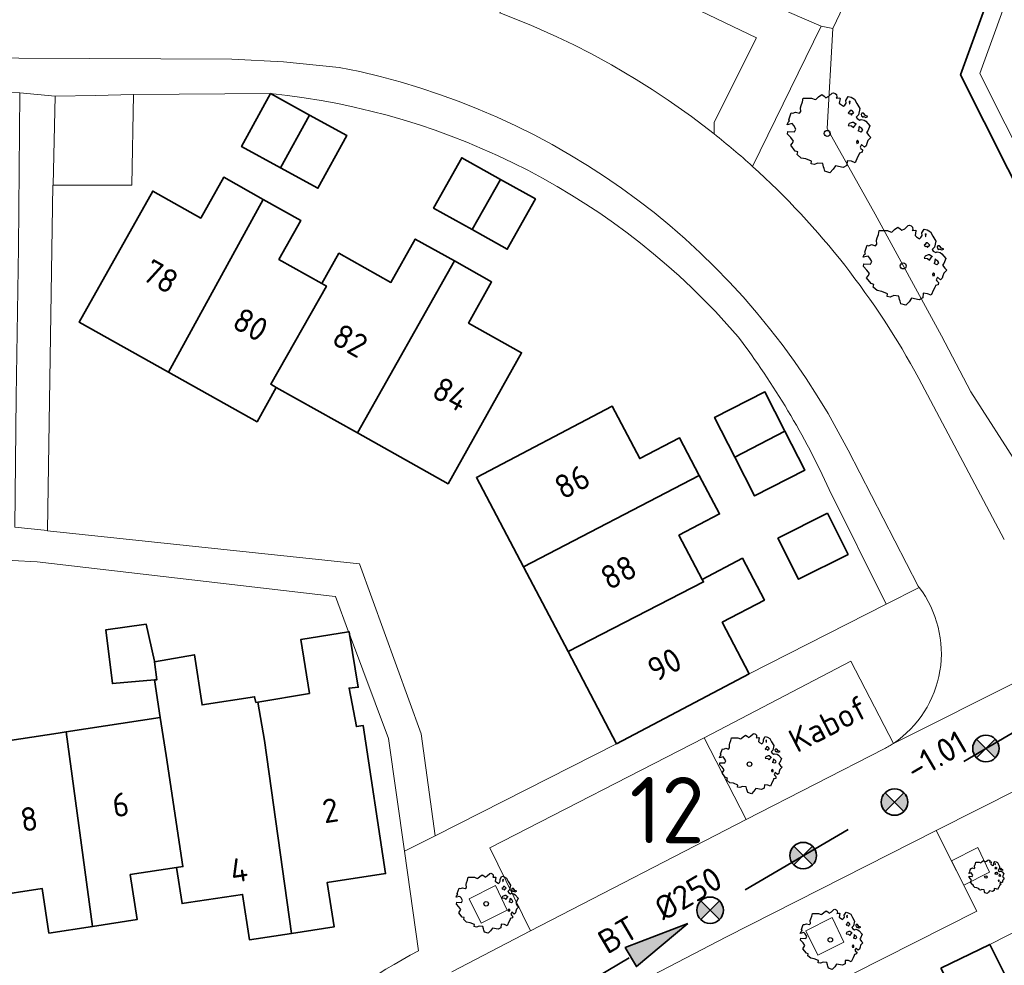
# Model space of a CAD drawing. Header units: metres. Extents: x 152391 to 157968, y 462336 to 467280.
# Tile 447 of 656: x 153875 to 153931, y 466550 to 466604. Entities that reach past the tile are written whole.
import ezdxf
from ezdxf.enums import TextEntityAlignment as Align

# ---------------------------------------------------------------- set-up
doc = ezdxf.new("R2010")
doc.units = ezdxf.units.M
doc.header["$LTSCALE"] = 0.75
doc.linetypes.add('RI-VWA_BETON', pattern=[19, 9, -5, 0, -5])
doc.layers.get('0').update_dxf_attribs({"lineweight": 25})
doc.layers.get('defpoints').update_dxf_attribs({"lineweight": 25})
for name, color, linetype, lineweight in [('B-GV-GR-BOOM-S', 252, 'Continuous', 25), ('B-WE-GK-BESCHOEIING-G', 251, 'GK-BESCHOEIING', 35), ('B-WE-GR-BEPLANTING_CULTUUR_BODEMBEDEKKER-GV', 251, 'Continuous', 18), ('B-WE-GR-GROENVOORZIENING-GV', 251, 'Continuous', 18), ('B-WE-OG-BEBOUWING-GV', 6, 'Continuous', 35), ('B-WE-OG-BEBOUWING-T18', 1, 'Continuous', 18), ('B-WE-OG-TERREIN_CULTUURSCHEIDING-GV', 251, 'Continuous', 18), ('B-WE-OG-TOPOGRAFIE-T18', 1, 'Continuous', 18), ('B-WE-OG-WATER-GV', 251, 'Continuous', 18), ('B-WE-OG-WATER_SLOOT-GV', 251, 'Continuous', 18), ('B-WE-VH-VERHARDING_ASFALT-GV', 251, 'Continuous', 18), ('B-WE-VH-VERHARDING_BETONSTRAATSTEEN-GV', 251, 'Continuous', 18), ('B-WE-VH-VERHARDING_TEGEL-GV', 251, 'Continuous', 18), ('N-OI-RI-T50', 130, 'Continuous', 50), ('N-OI-RI-VWA_STROOMRICHTING-S @ 0.75', 36, 'Continuous', 35), ('N-OI-RI-VWA_TRANSPORTLEIDING_BETON_250-G', 36, 'RI-VWA_BETON', 35)]:
    doc.layers.add(name, color=color, linetype=linetype, lineweight=lineweight)
doc.layers.add('N-OI-RI-VRIJVERVAL_HULPSTUK-S', color=210, linetype='Continuous', lineweight=35, plot=False)
doc.styles.add('NLCS-ISO', font='isocpeur.ttf')
doc.styles.add('NLCS-ISO-M750-T18', font='NLCS-ISO.ttf', dxfattribs={"height": 1.35})
doc.styles.add('NLCS-ISO-M750-T50', font='NLCS-ISO.ttf', dxfattribs={"height": 3.75})
doc.linetypes.add('GK-BESCHOEIING', pattern='A,30,-5,[1,NLCS.SHX,S=1,R=0,X=0,Y=0],-5', length=40)

# ---------------------------------------------------------------- blocks, each defined once
blk = doc.blocks.new('*U104')
at = {"ltscale": 0.1}
blk.add_hatch(color=256, dxfattribs=at).paths.add_polyline_path([(2.5, 0), (-2.5, -0.833), (-2.5, 0.833)])
at = {"ltscale": 0.1, "flags": 128}
blk.add_lwpolyline([(2.5, 0), (-2.5, -0.833), (-2.5, 0.833)], close=True, dxfattribs=at)
at = {"ltscale": 0.1, "style": 'NLCS-ISO'}
for tag, p in [('BOBL', (-20.444, 0)), ('MAT', (-1, 0.5))]:
    blk.add_attdef(tag, text='', height=1.8, dxfattribs=at).set_placement(p, align=Align.BOTTOM_RIGHT)
for tag, p in [('DIA', (1, 0.5)), ('BOBR', (22.673, -0.008))]:
    blk.add_attdef(tag, text='', height=1.8, dxfattribs=at).set_placement(p, align=Align.BOTTOM_LEFT)
at = {"layer": 'defpoints', "ltscale": 0.1, "style": 'NLCS-ISO', "flags": 1}
blk.add_attdef('JVA', text='', height=1.8, dxfattribs=at).set_placement((0, -1), align=Align.TOP_CENTER)
blk = doc.blocks.new('SRI-HULP')
h = blk.add_hatch(color=256)
h.dxf.hatch_style = 1
h.paths.add_polyline_path([(-0.707, 0.707, 0.198912), (-1, 0, 0.198912), (-0.707, -0.707), (0, 0)])
h = blk.add_hatch(color=256)
h.dxf.hatch_style = 1
h.paths.add_polyline_path([(1, 0, 0.198912), (0.707, 0.707), (0, 0), (0.707, -0.707, 0.198912)])
for p, q in [((-0.707, 0.707), (0.707, -0.707)), ((-0.707, -0.707), (0.707, 0.707))]:
    blk.add_line(p, q)
blk.add_circle((0, 0), 1)
blk = doc.blocks.new('SGR-BOOM_0_10')
at = {"linetype": 'Continuous'}
for p, q in [((-0.637, 0.612), (-0.624, 0.668)), ((-0.631, 0.52), (-0.637, 0.612)), ((-0.624, 0.668), (-0.591, 0.751)), ((-0.591, 0.751), (-0.572, 0.843)), ((-0.572, 0.843), (-0.375, 0.843)), ((-0.375, 0.843), (-0.29, 0.806)), ((-0.29, 0.806), (-0.264, 0.815)), ((-0.264, 0.815), (-0.205, 0.871)), ((-0.205, 0.871), (-0.127, 0.926)), ((-0.127, 0.926), (-0.075, 0.889)), ((-0.075, 0.889), (-0.035, 0.852)), ((-0.035, 0.852), (0.037, 0.889)), ((0.037, 0.889), (0.115, 0.963)), ((0.115, 0.963), (0.148, 0.973)), ((0.148, 0.973), (0.187, 0.954)), ((0.187, 0.954), (0.22, 0.926)), ((0.226, 0.862), (0.213, 0.843)), ((0.213, 0.843), (0.298, 0.852)), ((0.22, 0.926), (0.226, 0.862)), ((0.305, 0.834), (0.285, 0.723)), ((0.285, 0.723), (0.318, 0.695)), ((0.298, 0.852), (0.305, 0.834)), ((0.318, 0.695), (0.39, 0.649)), ((0.39, 0.649), (0.423, 0.677)), ((0.423, 0.677), (0.449, 0.723)), ((0.442, 0.788), (0.501, 0.88)), ((0.449, 0.723), (0.442, 0.788)), ((0.501, 0.88), (0.573, 0.862)), ((0.547, 0.769), (0.521, 0.751)), ((0.521, 0.751), (0.534, 0.705)), ((0.534, 0.705), (0.54, 0.695)), ((0.54, 0.714), (0.547, 0.769)), ((0.573, 0.862), (0.652, 0.815)), ((0.652, 0.815), (0.704, 0.714)), ((0.704, 0.714), (0.776, 0.594)), ((0.776, 0.594), (0.743, 0.446)), ((-0.958, 0.206), (-0.932, 0.27)), ((-0.84, 0.233), (-0.958, 0.206)), ((-0.945, -0.016), (-0.938, 0.049)), ((-0.938, 0.049), (-0.781, 0.039)), ((-0.932, 0.27), (-0.899, 0.298)), ((-0.918, 0.326), (-0.86, 0.492)), ((-0.899, 0.298), (-0.918, 0.326)), ((-0.86, 0.492), (-0.82, 0.483)), ((-0.801, 0.187), (-0.84, 0.233)), ((-0.82, 0.483), (-0.755, 0.511)), ((-0.748, 0.104), (-0.801, 0.187)), ((-0.781, 0.039), (-0.748, 0.104)), ((-0.755, 0.511), (-0.663, 0.483)), ((-0.663, 0.483), (-0.631, 0.52)), ((0.527, 0.511), (0.501, 0.492)), ((0.501, 0.492), (0.521, 0.464)), ((0.521, 0.233), (0.501, 0.187)), ((0.501, 0.187), (0.58, 0.178)), ((0.521, 0.464), (0.553, 0.474)), ((0.593, 0.261), (0.521, 0.233)), ((0.547, 0.547), (0.527, 0.511)), ((0.58, 0.547), (0.547, 0.547)), ((0.553, 0.474), (0.58, 0.437)), ((0.606, 0.529), (0.58, 0.547)), ((0.58, 0.437), (0.606, 0.474)), ((0.58, 0.178), (0.625, 0.141)), ((0.625, 0.261), (0.593, 0.261)), ((0.632, 0.492), (0.606, 0.529)), ((0.606, 0.474), (0.632, 0.492)), ((0.684, 0.224), (0.625, 0.261)), ((0.625, 0.141), (0.678, 0.206)), ((0.678, 0.206), (0.697, 0.233)), ((0.743, 0.446), (0.691, 0.39)), ((0.691, 0.39), (0.717, 0.353)), ((0.717, 0.353), (0.776, 0.316)), ((0.756, 0.104), (0.737, 0.058)), ((0.806, 0.027), (0.737, 0.058)), ((0.763, 0.169), (0.756, 0.132)), ((0.756, 0.132), (0.756, 0.104)), ((0.802, 0.132), (0.763, 0.169)), ((0.776, 0.316), (0.809, 0.335)), ((0.828, 0.113), (0.802, 0.132)), ((0.806, 0.027), (0.848, 0.076)), ((0.828, 0.483), (0.809, 0.455)), ((0.809, 0.455), (0.822, 0.418)), ((0.809, 0.335), (0.881, 0.316)), ((0.822, 0.418), (0.861, 0.39)), ((0.867, 0.483), (0.828, 0.483)), ((0.848, 0.076), (0.828, 0.113)), ((0.861, 0.409), (0.92, 0.381)), ((0.861, 0.39), (0.867, 0.409)), ((0.913, 0.427), (0.867, 0.483)), ((0.881, 0.316), (0.92, 0.289)), ((0.972, 0.4), (0.913, 0.427)), ((0.92, 0.381), (0.972, 0.4)), ((0.92, 0.289), (1.018, 0.178)), ((0.966, 0.058), (0.939, 0.021)), ((0.939, 0.021), (0.992, -0.053)), ((1.018, 0.178), (0.966, 0.058)), ((-0.866, -0.099), (-0.945, -0.016)), ((-0.873, -0.284), (-0.84, -0.238)), ((-0.761, -0.423), (-0.873, -0.284)), ((-0.807, -0.182), (-0.866, -0.099)), ((-0.84, -0.238), (-0.807, -0.182)), ((-0.703, -0.441), (-0.761, -0.423)), ((-0.716, -0.506), (-0.703, -0.441)), ((-0.624, -0.589), (-0.716, -0.506)), ((0.724, -0.164), (0.697, -0.201)), ((0.697, -0.201), (0.704, -0.238)), ((0.71, -0.238), (0.75, -0.229)), ((0.75, -0.192), (0.724, -0.164)), ((0.763, -0.497), (0.724, -0.571)), ((0.75, -0.229), (0.75, -0.192)), ((0.769, -0.469), (0.763, -0.497)), ((0.835, -0.45), (0.769, -0.469)), ((0.822, -0.266), (0.782, -0.33)), ((0.782, -0.33), (0.802, -0.358)), ((0.802, -0.358), (0.841, -0.395)), ((0.887, -0.33), (0.822, -0.266)), ((0.841, -0.395), (0.835, -0.45)), ((0.933, -0.293), (0.887, -0.33)), ((0.946, -0.238), (0.933, -0.293)), ((0.966, -0.173), (0.946, -0.238)), ((1.038, -0.099), (0.966, -0.173)), ((0.992, -0.053), (1.038, -0.099)), ((-0.513, -0.608), (-0.624, -0.589)), ((-0.375, -0.663), (-0.513, -0.608)), ((-0.382, -0.728), (-0.375, -0.663)), ((-0.31, -0.746), (-0.382, -0.728)), ((-0.225, -0.709), (-0.31, -0.746)), ((-0.107, -0.718), (-0.225, -0.709)), ((-0.088, -0.802), (-0.107, -0.718)), ((-0.075, -0.839), (-0.088, -0.802)), ((-0.055, -0.903), (-0.075, -0.839)), ((0.063, -0.94), (-0.055, -0.903)), ((0.141, -0.857), (0.063, -0.94)), ((0.2, -0.774), (0.141, -0.857)), ((0.383, -0.811), (0.2, -0.774)), ((0.468, -0.765), (0.383, -0.811)), ((0.475, -0.654), (0.468, -0.765)), ((0.58, -0.663), (0.475, -0.654)), ((0.665, -0.7), (0.58, -0.663)), ((0.724, -0.571), (0.665, -0.7))]:
    blk.add_line(p, q, dxfattribs=at)
blk.add_circle((0, 0), 0.0711, dxfattribs=at)
blk = doc.blocks.new('SGR-BOOM_21_30')
at = {"linetype": 'Continuous'}
for p, q in [((0.065, 1.581), (0.205, 1.712)), ((0.205, 1.712), (0.263, 1.729)), ((0.263, 1.729), (0.333, 1.696)), ((0.333, 1.696), (0.391, 1.647)), ((-1.133, 1.088), (-1.109, 1.187)), ((-1.109, 1.187), (-1.051, 1.335)), ((-1.051, 1.335), (-1.016, 1.499)), ((-1.016, 1.499), (-0.668, 1.499)), ((-0.668, 1.499), (-0.516, 1.433)), ((-0.516, 1.433), (-0.47, 1.45)), ((-0.47, 1.45), (-0.365, 1.548)), ((-0.365, 1.548), (-0.226, 1.647)), ((-0.226, 1.647), (-0.133, 1.581)), ((-0.133, 1.581), (-0.063, 1.515)), ((-0.063, 1.515), (0.065, 1.581)), ((0.402, 1.532), (0.379, 1.499)), ((0.379, 1.499), (0.53, 1.515)), ((0.391, 1.647), (0.402, 1.532)), ((0.542, 1.483), (0.507, 1.285)), ((0.507, 1.285), (0.565, 1.236)), ((0.53, 1.515), (0.542, 1.483)), ((0.565, 1.236), (0.693, 1.154)), ((0.693, 1.154), (0.751, 1.203)), ((0.751, 1.203), (0.798, 1.285)), ((0.786, 1.4), (0.891, 1.565)), ((0.798, 1.285), (0.786, 1.4)), ((0.891, 1.565), (1.019, 1.532)), ((0.972, 1.368), (0.926, 1.335)), ((0.926, 1.335), (0.949, 1.253)), ((0.949, 1.253), (0.961, 1.236)), ((0.961, 1.269), (0.972, 1.368)), ((1.019, 1.532), (1.158, 1.45)), ((1.158, 1.45), (1.251, 1.269)), ((1.251, 1.269), (1.379, 1.055)), ((-1.633, 0.579), (-1.528, 0.875)), ((-1.598, 0.53), (-1.633, 0.579)), ((-1.528, 0.875), (-1.458, 0.858)), ((-1.458, 0.858), (-1.342, 0.908)), ((-1.342, 0.908), (-1.179, 0.858)), ((-1.179, 0.858), (-1.121, 0.924)), ((-1.121, 0.924), (-1.133, 1.088)), ((0.937, 0.908), (0.891, 0.875)), ((0.891, 0.875), (0.926, 0.825)), ((0.926, 0.825), (0.984, 0.842)), ((0.972, 0.973), (0.937, 0.908)), ((1.03, 0.973), (0.972, 0.973)), ((0.984, 0.842), (1.03, 0.776)), ((1.077, 0.94), (1.03, 0.973)), ((1.03, 0.776), (1.077, 0.842)), ((1.124, 0.875), (1.077, 0.94)), ((1.077, 0.842), (1.124, 0.875)), ((1.321, 0.793), (1.228, 0.694)), ((1.228, 0.694), (1.275, 0.628)), ((1.275, 0.628), (1.379, 0.563)), ((1.379, 1.055), (1.321, 0.793)), ((1.379, 0.563), (1.438, 0.595)), ((1.472, 0.858), (1.438, 0.809)), ((1.438, 0.809), (1.461, 0.743)), ((1.438, 0.595), (1.565, 0.563)), ((1.461, 0.743), (1.531, 0.694)), ((1.542, 0.858), (1.472, 0.858)), ((1.531, 0.727), (1.635, 0.678)), ((1.531, 0.694), (1.542, 0.727)), ((1.624, 0.76), (1.542, 0.858)), ((1.565, 0.563), (1.635, 0.513)), ((1.728, 0.71), (1.624, 0.76)), ((1.635, 0.678), (1.728, 0.71)), ((-1.703, 0.365), (-1.656, 0.48)), ((-1.493, 0.415), (-1.703, 0.365)), ((-1.679, -0.029), (-1.668, 0.086)), ((-1.668, 0.086), (-1.389, 0.07)), ((-1.656, 0.48), (-1.598, 0.53)), ((-1.423, 0.333), (-1.493, 0.415)), ((-1.33, 0.185), (-1.423, 0.333)), ((-1.389, 0.07), (-1.33, 0.185)), ((0.926, 0.415), (0.891, 0.333)), ((0.891, 0.333), (1.03, 0.316)), ((1.054, 0.464), (0.926, 0.415)), ((1.03, 0.316), (1.112, 0.251)), ((1.112, 0.464), (1.054, 0.464)), ((1.217, 0.398), (1.112, 0.464)), ((1.112, 0.251), (1.205, 0.365)), ((1.205, 0.365), (1.24, 0.415)), ((1.344, 0.185), (1.31, 0.103)), ((1.434, 0.049), (1.31, 0.103)), ((1.356, 0.3), (1.344, 0.234)), ((1.344, 0.234), (1.344, 0.185)), ((1.426, 0.234), (1.356, 0.3)), ((1.472, 0.201), (1.426, 0.234)), ((1.434, 0.049), (1.507, 0.136)), ((1.507, 0.136), (1.472, 0.201)), ((1.635, 0.513), (1.81, 0.316)), ((1.717, 0.103), (1.67, 0.037)), ((1.67, 0.037), (1.763, -0.094)), ((1.81, 0.316), (1.717, 0.103)), ((-1.54, -0.177), (-1.679, -0.029)), ((-1.551, -0.505), (-1.493, -0.423)), ((-1.354, -0.752), (-1.551, -0.505)), ((-1.435, -0.324), (-1.54, -0.177)), ((-1.493, -0.423), (-1.435, -0.324)), ((1.286, -0.292), (1.24, -0.357)), ((1.24, -0.357), (1.251, -0.423)), ((1.263, -0.423), (1.333, -0.407)), ((1.333, -0.341), (1.286, -0.292)), ((1.333, -0.407), (1.333, -0.341)), ((1.461, -0.472), (1.391, -0.587)), ((1.577, -0.587), (1.461, -0.472)), ((1.658, -0.522), (1.577, -0.587)), ((1.682, -0.423), (1.658, -0.522)), ((1.717, -0.308), (1.682, -0.423)), ((1.845, -0.177), (1.717, -0.308)), ((1.763, -0.094), (1.845, -0.177)), ((-1.249, -0.784), (-1.354, -0.752)), ((-1.272, -0.899), (-1.249, -0.784)), ((-1.109, -1.047), (-1.272, -0.899)), ((-0.912, -1.08), (-1.109, -1.047)), ((-0.668, -1.179), (-0.912, -1.08)), ((1.286, -1.014), (1.182, -1.244)), ((1.356, -0.883), (1.286, -1.014)), ((1.368, -0.834), (1.356, -0.883)), ((1.484, -0.801), (1.368, -0.834)), ((1.391, -0.587), (1.426, -0.637)), ((1.426, -0.637), (1.496, -0.702)), ((1.496, -0.702), (1.484, -0.801)), ((-0.679, -1.294), (-0.668, -1.179)), ((-0.551, -1.326), (-0.679, -1.294)), ((-0.4, -1.261), (-0.551, -1.326)), ((-0.191, -1.277), (-0.4, -1.261)), ((-0.156, -1.425), (-0.191, -1.277)), ((-0.133, -1.491), (-0.156, -1.425)), ((-0.098, -1.606), (-0.133, -1.491)), ((0.112, -1.671), (-0.098, -1.606)), ((0.251, -1.524), (0.112, -1.671)), ((0.356, -1.376), (0.251, -1.524)), ((0.682, -1.441), (0.356, -1.376)), ((0.833, -1.359), (0.682, -1.441)), ((0.844, -1.162), (0.833, -1.359)), ((1.03, -1.179), (0.844, -1.162)), ((1.182, -1.244), (1.03, -1.179))]:
    blk.add_line(p, q, dxfattribs=at)
blk.add_circle((0, 0), 0.126, dxfattribs=at)
blk = doc.blocks.new('SGR-BOOM_31_50')
at = {"linetype": 'Continuous'}
for p, q in [((0.087, 2.108), (0.273, 2.283)), ((0.273, 2.283), (0.351, 2.305)), ((0.351, 2.305), (0.444, 2.261)), ((0.444, 2.261), (0.521, 2.196)), ((-1.479, 1.582), (-1.402, 1.78)), ((-1.402, 1.78), (-1.355, 1.999)), ((-1.355, 1.999), (-0.89, 1.999)), ((-0.89, 1.999), (-0.688, 1.911)), ((-0.688, 1.911), (-0.626, 1.933)), ((-0.626, 1.933), (-0.487, 2.064)), ((-0.487, 2.064), (-0.301, 2.196)), ((-0.301, 2.196), (-0.177, 2.108)), ((-0.177, 2.108), (-0.084, 2.02)), ((-0.084, 2.02), (0.087, 2.108)), ((0.537, 2.042), (0.506, 1.999)), ((0.506, 1.999), (0.707, 2.02)), ((0.521, 2.196), (0.537, 2.042)), ((0.723, 1.977), (0.676, 1.714)), ((0.676, 1.714), (0.754, 1.648)), ((0.707, 2.02), (0.723, 1.977)), ((1.002, 1.604), (1.064, 1.714)), ((1.048, 1.867), (1.188, 2.086)), ((1.064, 1.714), (1.048, 1.867)), ((1.188, 2.086), (1.358, 2.042)), ((1.296, 1.823), (1.234, 1.78)), ((1.234, 1.78), (1.265, 1.67)), ((1.281, 1.692), (1.296, 1.823)), ((1.358, 2.042), (1.545, 1.933)), ((1.545, 1.933), (1.669, 1.692)), ((1.669, 1.692), (1.839, 1.407)), ((-2.177, 0.772), (-2.038, 1.166)), ((-2.038, 1.166), (-1.944, 1.144)), ((-1.944, 1.144), (-1.789, 1.21)), ((-1.789, 1.21), (-1.572, 1.144)), ((-1.572, 1.144), (-1.495, 1.232)), ((-1.51, 1.451), (-1.479, 1.582)), ((-1.495, 1.232), (-1.51, 1.451)), ((0.754, 1.648), (0.924, 1.539)), ((0.924, 1.539), (1.002, 1.604)), ((1.25, 1.21), (1.188, 1.166)), ((1.188, 1.166), (1.234, 1.101)), ((1.234, 1.101), (1.312, 1.122)), ((1.296, 1.298), (1.25, 1.21)), ((1.265, 1.67), (1.281, 1.648)), ((1.374, 1.298), (1.296, 1.298)), ((1.312, 1.122), (1.374, 1.035)), ((1.436, 1.254), (1.374, 1.298)), ((1.374, 1.035), (1.436, 1.122)), ((1.498, 1.166), (1.436, 1.254)), ((1.436, 1.122), (1.498, 1.166)), ((1.839, 1.407), (1.762, 1.057)), ((1.963, 1.144), (1.917, 1.079)), ((2.056, 1.144), (1.963, 1.144)), ((2.165, 1.013), (2.056, 1.144)), ((-2.27, 0.487), (-2.208, 0.641)), ((-2.208, 0.641), (-2.131, 0.706)), ((-2.131, 0.706), (-2.177, 0.772)), ((1.405, 0.619), (1.234, 0.553)), ((1.483, 0.619), (1.405, 0.619)), ((1.622, 0.531), (1.483, 0.619)), ((1.762, 1.057), (1.638, 0.925)), ((1.638, 0.925), (1.7, 0.838)), ((1.7, 0.838), (1.839, 0.75)), ((1.839, 0.75), (1.917, 0.794)), ((1.917, 1.079), (1.948, 0.991)), ((1.917, 0.794), (2.087, 0.75)), ((1.948, 0.991), (2.041, 0.925)), ((2.041, 0.969), (2.18, 0.903)), ((2.041, 0.925), (2.056, 0.969)), ((2.087, 0.75), (2.18, 0.684)), ((2.304, 0.947), (2.165, 1.013)), ((2.18, 0.903), (2.304, 0.947)), ((2.18, 0.684), (2.413, 0.422)), ((-1.991, 0.553), (-2.27, 0.487)), ((-2.239, -0.038), (-2.224, 0.115)), ((-2.224, 0.115), (-1.851, 0.093)), ((-1.898, 0.444), (-1.991, 0.553)), ((-1.774, 0.246), (-1.898, 0.444)), ((-1.851, 0.093), (-1.774, 0.246)), ((1.234, 0.553), (1.188, 0.444)), ((1.188, 0.444), (1.374, 0.422)), ((1.374, 0.422), (1.483, 0.334)), ((1.483, 0.334), (1.607, 0.487)), ((1.607, 0.487), (1.653, 0.553)), ((1.793, 0.246), (1.746, 0.137)), ((1.911, 0.065), (1.746, 0.137)), ((1.808, 0.4), (1.793, 0.312)), ((1.793, 0.312), (1.793, 0.246)), ((1.901, 0.312), (1.808, 0.4)), ((1.963, 0.268), (1.901, 0.312)), ((1.911, 0.065), (2.01, 0.181)), ((2.01, 0.181), (1.963, 0.268)), ((2.289, 0.137), (2.227, 0.049)), ((2.227, 0.049), (2.351, -0.126)), ((2.413, 0.422), (2.289, 0.137)), ((-2.053, -0.235), (-2.239, -0.038)), ((-1.913, -0.433), (-2.053, -0.235)), ((-1.991, -0.564), (-1.913, -0.433)), ((1.715, -0.389), (1.653, -0.476)), ((1.653, -0.476), (1.669, -0.564)), ((1.684, -0.564), (1.777, -0.542)), ((1.777, -0.454), (1.715, -0.389)), ((1.777, -0.542), (1.777, -0.454)), ((2.289, -0.411), (2.242, -0.564)), ((2.459, -0.235), (2.289, -0.411)), ((2.351, -0.126), (2.459, -0.235)), ((-2.069, -0.673), (-1.991, -0.564)), ((-1.805, -1.002), (-2.069, -0.673)), ((-1.665, -1.046), (-1.805, -1.002)), ((-1.696, -1.199), (-1.665, -1.046)), ((1.824, -1.112), (1.808, -1.177)), ((1.979, -1.068), (1.824, -1.112)), ((1.948, -0.63), (1.855, -0.783)), ((1.855, -0.783), (1.901, -0.849)), ((1.901, -0.849), (1.994, -0.936)), ((2.103, -0.783), (1.948, -0.63)), ((1.994, -0.936), (1.979, -1.068)), ((2.211, -0.695), (2.103, -0.783)), ((2.242, -0.564), (2.211, -0.695)), ((-1.479, -1.396), (-1.696, -1.199)), ((-1.216, -1.44), (-1.479, -1.396)), ((-0.89, -1.571), (-1.216, -1.44)), ((-0.906, -1.725), (-0.89, -1.571)), ((1.126, -1.55), (1.11, -1.812)), ((1.374, -1.571), (1.126, -1.55)), ((1.576, -1.659), (1.374, -1.571)), ((1.715, -1.352), (1.576, -1.659)), ((1.808, -1.177), (1.715, -1.352)), ((-0.735, -1.769), (-0.906, -1.725)), ((-0.533, -1.681), (-0.735, -1.769)), ((-0.254, -1.703), (-0.533, -1.681)), ((-0.208, -1.9), (-0.254, -1.703)), ((-0.177, -1.988), (-0.208, -1.9)), ((-0.13, -2.141), (-0.177, -1.988)), ((0.149, -2.229), (-0.13, -2.141)), ((0.335, -2.031), (0.149, -2.229)), ((0.475, -1.834), (0.335, -2.031)), ((0.909, -1.922), (0.475, -1.834)), ((1.11, -1.812), (0.909, -1.922))]:
    blk.add_line(p, q, dxfattribs=at)
blk.add_circle((0, 0), 0.169, dxfattribs=at)

msp = doc.modelspace()

# ---------------------------------------------------------------- linework, layer by layer
at = {"layer": 'B-WE-GK-BESCHOEIING-G'}
msp.add_lwpolyline([(153926.546, 466647.797), (153936.621, 466615.754), (153947.41, 466583.711), (153939.053, 466579.534), (153928.347, 466600.82), (153932.27, 466611.631), (153927.723, 466625.538)], dxfattribs=at)
at = {"layer": 'B-WE-GR-BEPLANTING_CULTUUR_BODEMBEDEKKER-GV'}
for points in [[(153924.547, 466562.98), (153922.136, 466567.631), (153913.829, 466563.291), (153916.207, 466558.661)], [(153916.207, 466558.661), (153924.022, 466562.663)]]:
    msp.add_lwpolyline(points, dxfattribs=at)
msp.add_lwpolyline([(153924.022, 466562.663, 0.021254), (153924.547, 466562.98)], format="xyb", dxfattribs=at)
at = {"layer": 'B-WE-GR-GROENVOORZIENING-GV'}
for points in [[(153929.331, 466557.079), (153927.837, 466556.323), (153928.528, 466554.957), (153929.989, 466555.696)], [(153901.226, 466552.807), (153902.687, 466553.546), (153902.029, 466554.929), (153900.535, 466554.173)], [(153919.582, 466552.362), (153920.273, 466550.996), (153921.734, 466551.735), (153921.077, 466553.118)]]:
    msp.add_lwpolyline(points, close=True, dxfattribs=at)
at = {"layer": 'B-WE-OG-BEBOUWING-GV'}
for points in [[(153889.293, 466599.749), (153887.659, 466596.756), (153889.865, 466595.551), (153891.504, 466598.541)], [(153889.865, 466595.551), (153891.978, 466594.397), (153893.612, 466597.39), (153891.504, 466598.541)], [(153902.309, 466594.899), (153900.12, 466596.125), (153898.525, 466593.277), (153900.705, 466592.056)], [(153883.523, 466583.986), (153888.886, 466593.766), (153886.648, 466595.021), (153885.352, 466592.71), (153882.634, 466594.233), (153878.474, 466586.815)], [(153900.705, 466592.056), (153902.694, 466590.941), (153904.289, 466593.789), (153902.309, 466594.899)], [(153888.886, 466593.766), (153883.523, 466583.986), (153888.536, 466581.176), (153889.626, 466583.12), (153889.307, 466583.3), (153892.465, 466588.858), (153892.207, 466589.003), (153889.775, 466590.367), (153891.012, 466592.574)], [(153894.213, 466580.549), (153899.703, 466590.28), (153897.49, 466591.521), (153896.112, 466589.065), (153893.168, 466590.716), (153892.207, 466589.003), (153892.465, 466588.858), (153889.307, 466583.3), (153889.626, 466583.12)], [(153899.703, 466590.28), (153894.213, 466580.549), (153899.349, 466577.669), (153903.505, 466585.081), (153900.501, 466586.766), (153901.809, 466589.098)], [(153918.404, 466580.648), (153917.273, 466582.873), (153914.43, 466581.427), (153915.573, 466579.179)], [(153903.606, 466572.972), (153913.56, 466578.135), (153912.432, 466580.274), (153910.193, 466579.094), (153908.625, 466582.068), (153900.945, 466578.019)], [(153915.573, 466579.179), (153916.689, 466576.986), (153919.531, 466578.432), (153918.404, 466580.648)], [(153913.56, 466578.135), (153903.606, 466572.972), (153906.137, 466568.171), (153913.8, 466572.117), (153913.724, 466572.262), (153912.41, 466574.754), (153914.705, 466575.964)], [(153920.81, 466575.999), (153918.012, 466574.59), (153919.183, 466572.266), (153921.981, 466573.675)], [(153916.39, 466566.918), (153914.855, 466569.831), (153917.244, 466571.091), (153915.996, 466573.459), (153913.724, 466572.262), (153913.8, 466572.117), (153906.137, 466568.171), (153908.884, 466562.961)], [(153882.742, 466566.58), (153882.874, 466566.579), (153882.741, 466567.588), (153882.732, 466567.628), (153882.265, 466569.721), (153879.977, 466569.401), (153880.353, 466566.359)], [(153893.719, 466569.289), (153891.016, 466568.861), (153891.502, 466565.806), (153888.581, 466565.311), (153888.949, 466563.14), (153890.493, 466552.221), (153892.892, 466552.586), (153892.508, 466555.109), (153895.81, 466555.612), (153894.535, 466563.99), (153894.157, 466563.933), (153893.746, 466566.103), (153894.259, 466566.157), (153893.769, 466569.155), (153893.746, 466569.293)], [(153883.986, 466555.948), (153884.295, 466553.913), (153884.65, 466553.967), (153887.717, 466554.434), (153888.109, 466551.858), (153890.493, 466552.221), (153888.949, 466563.14), (153888.581, 466565.311), (153888.475, 466565.293), (153888.394, 466565.618), (153885.421, 466565.159), (153884.989, 466567.997), (153882.741, 466567.588), (153882.874, 466566.579), (153882.742, 466566.58), (153883.06, 466564.436), (153883.385, 466562.293), (153884.341, 466556.002)], [(153879.234, 466552.622), (153881.748, 466553.005), (153881.361, 466555.548), (153883.986, 466555.948), (153884.341, 466556.002), (153883.385, 466562.293), (153883.06, 466564.436), (153877.728, 466563.625)], [(153873.442, 466554.318), (153876.376, 466554.765), (153876.76, 466552.245), (153879.234, 466552.622), (153877.728, 466563.625), (153877.277, 466563.557), (153872.177, 466562.782)], [(153927.227, 466550.259), (153933.835, 466537.159), (153939.054, 466539.807), (153939.268, 466539.916), (153935.9, 466546.601), (153936.114, 466546.708), (153935.537, 466547.668), (153935.385, 466547.595), (153931.931, 466545.931), (153930.576, 466548.451), (153930.996, 466549.602), (153929.992, 466551.598)]]:
    msp.add_lwpolyline(points, close=True, dxfattribs=at)
at = {"layer": 'B-WE-OG-TERREIN_CULTUURSCHEIDING-GV'}
for points in [[(153920.451, 466603.568), (153916.569, 466595.636)], [(153939.257, 466570.339), (153955.153, 466578.507), (153954.443, 466580.359), (153940.733, 466573.007), (153936.35, 466572.578), (153931.655, 466578.618), (153928.932, 466582.87), (153927.26, 466586.052), (153923.515, 466592.923), (153920.804, 466597.775), (153921.124, 466603.443), (153920.451, 466603.568)], [(153925.978, 466583.628), (153930.82, 466574.522)]]:
    msp.add_lwpolyline(points, dxfattribs=at)
msp.add_lwpolyline([(153916.569, 466595.636, -0.085865), (153925.978, 466583.628)], format="xyb", dxfattribs=at)
at = {"layer": 'B-WE-OG-WATER-GV'}
for points in [[(153925.835, 466646.723), (153935.67, 466615.444), (153946.185, 466584.216), (153939.498, 466580.875), (153929.434, 466600.884), (153933.328, 466611.614), (153932.585, 466613.888), (153931.634, 466613.577), (153932.27, 466611.631), (153928.347, 466600.82), (153939.053, 466579.534), (153947.41, 466583.711), (153936.621, 466615.754), (153926.546, 466647.797)], [(153927.723, 466625.538), (153931.634, 466613.577), (153932.585, 466613.888), (153933.328, 466611.614), (153929.434, 466600.884), (153939.498, 466580.875), (153946.185, 466584.216), (153935.67, 466615.444), (153925.835, 466646.723)]]:
    msp.add_lwpolyline(points, dxfattribs=at)
at = {"layer": 'B-WE-OG-WATER_SLOOT-GV'}
for points in [[(153936.621, 466615.754), (153947.41, 466583.711), (153939.053, 466579.534), (153928.347, 466600.82), (153932.27, 466611.631)], [(153926.565, 466614.863), (153921.124, 466603.443), (153920.804, 466597.775), (153923.515, 466592.923), (153927.26, 466586.052), (153928.932, 466582.87), (153931.655, 466578.618), (153936.35, 466572.578), (153940.733, 466573.007), (153954.443, 466580.359), (153946.055, 466606.98)]]:
    msp.add_lwpolyline(points, dxfattribs=at)
at = {"layer": 'B-WE-VH-VERHARDING_ASFALT-GV'}
for points in [[(153914.398, 466597.477), (153913.113, 466598.452), (153911.798, 466599.385), (153910.9, 466599.98), (153909.993, 466600.554), (153908.602, 466601.372), (153907.424, 466602.016), (153906.469, 466602.505), (153905.5, 466602.967), (153904.024, 466603.625), (153902.279, 466604.319), (153902.271, 466604.303)], [(153862.984, 466601.812), (153887.115, 466601.696), (153890.039, 466601.548), (153893.187, 466601.237)], [(153930.82, 466574.522), (153925.978, 466583.628)], [(153921.981, 466579.565), (153925.952, 466571.87), (153925.998, 466571.805)], [(153956.299, 466579.095), (153955.153, 466578.507), (153939.257, 466570.339), (153924.547, 466562.98)], [(153902.393, 466545.418), (153902.533, 466545.553), (153902.56, 466545.498), (153915.091, 466552.02), (153926.966, 466558.042), (153931.68, 466560.415), (153938.934, 466564.084), (153942.578, 466565.927), (153942.799, 466566.039), (153942.913, 466566.098), (153947.475, 466568.442), (153957.97, 466573.714), (153958.045, 466573.752), (153959.738, 466574.713), (153959.756, 466574.719)], [(153924.547, 466562.98), (153939.257, 466570.339)], [(153924.022, 466562.663), (153916.207, 466558.661), (153904.011, 466552.363), (153899.561, 466550.057)]]:
    msp.add_lwpolyline(points, dxfattribs=at)
for points in [[(153893.187, 466601.237, -0.230887), (153921.981, 466579.565)], [(153916.569, 466595.636, 0.015967), (153914.398, 466597.477)], [(153925.978, 466583.628, 0.085865), (153916.569, 466595.636)], [(153925.998, 466571.805, -0.431371), (153924.547, 466562.98)], [(153924.547, 466562.98, -0.021254), (153924.022, 466562.663)]]:
    msp.add_lwpolyline(points, format="xyb", dxfattribs=at)
at = {"layer": 'B-WE-VH-VERHARDING_BETONSTRAATSTEEN-GV'}
for points in [[(153914.398, 466597.477), (153914.403, 466598.136), (153916.79, 466602.905), (153904.56, 466608.8), (153902.279, 466604.319), (153904.024, 466603.625), (153905.5, 466602.967), (153906.469, 466602.505), (153907.424, 466602.016), (153908.602, 466601.372), (153909.993, 466600.554), (153910.9, 466599.98), (153911.798, 466599.385), (153913.113, 466598.452)], [(153877.003, 466594.567), (153881.445, 466594.565), (153881.539, 466599.71), (153879.398, 466599.638), (153877.109, 466599.616)], [(153916.207, 466558.661), (153913.829, 466563.291), (153901.704, 466557.063), (153904.011, 466552.363)], [(153904.704, 466541.075), (153929.268, 466553.49), (153926.966, 466558.042), (153915.091, 466552.02), (153902.56, 466545.498)], [(153920.273, 466550.996), (153919.582, 466552.362), (153921.077, 466553.118), (153921.734, 466551.735)]]:
    msp.add_lwpolyline(points, close=True, dxfattribs=at)
at = {"layer": 'B-WE-VH-VERHARDING_TEGEL-GV'}
for points in [[(153916.569, 466595.636), (153920.451, 466603.568), (153918.658, 466604.342), (153915.683, 466605.806), (153910.171, 466608.433), (153907.498, 466609.74), (153904.88, 466611.021), (153901.925, 466612.463), (153900.142, 466612.935), (153899.124, 466609.086), (153887.365, 466609.262), (153881.536, 466609.25), (153874.061, 466609.421)], [(153902.271, 466604.303), (153902.279, 466604.319), (153904.56, 466608.8), (153916.79, 466602.905), (153914.403, 466598.136), (153914.398, 466597.477)], [(153893.187, 466601.237), (153890.039, 466601.548), (153887.115, 466601.696), (153862.984, 466601.812)], [(153855.825, 466600.388), (153855.781, 466599.838), (153875.112, 466599.792), (153877.109, 466599.616), (153879.398, 466599.638), (153881.539, 466599.71), (153889.293, 466599.749)], [(153920.918, 466577.337), (153924.13, 466570.849), (153925.998, 466571.805), (153925.952, 466571.87), (153921.981, 466579.565)], [(153859.097, 466574.149), (153876.093, 466573.247), (153892.777, 466571.315), (153892.969, 466571.293), (153893.719, 466569.289), (153893.746, 466569.293), (153893.769, 466569.155), (153895.975, 466563.255), (153896.878, 466556.874), (153898.611, 466557.752), (153897.831, 466563.523), (153894.33, 466573.134), (153876.673, 466575.011), (153876.673, 466575.02), (153874.829, 466575.216)], [(153925.998, 466571.805), (153924.13, 466570.849), (153916.39, 466566.918), (153908.884, 466562.961), (153898.611, 466557.752), (153896.878, 466556.874), (153897.675, 466551.238)], [(153899.561, 466550.057), (153904.011, 466552.363), (153901.704, 466557.063), (153913.829, 466563.291), (153922.136, 466567.631), (153924.547, 466562.98)], [(153927.227, 466550.259), (153929.992, 466551.598), (153945.963, 466559.732), (153947.762, 466560.696), (153946.9, 466562.427), (153944.89, 466561.4), (153942.578, 466565.927), (153938.934, 466564.084), (153941.253, 466559.543), (153933.974, 466555.825), (153931.68, 466560.415), (153926.966, 466558.042), (153929.268, 466553.49), (153904.704, 466541.075)]]:
    msp.add_lwpolyline(points, dxfattribs=at)
for points in [[(153921.981, 466579.565, 0.230887), (153893.187, 466601.237)], [(153889.293, 466599.749, -0.192148), (153915.764, 466585.987)], [(153914.398, 466597.477, -0.015967), (153916.569, 466595.636)], [(153915.764, 466585.987, -0.054504), (153920.918, 466577.337)], [(153924.547, 466562.98, 0.431371), (153925.998, 466571.805)], [(153897.675, 466551.238, 0.057816), (153890.711, 466546.455)]]:
    msp.add_lwpolyline(points, format="xyb", dxfattribs=at)
for points in [[(153874.829, 466575.216), (153876.673, 466575.02), (153876.989, 466594.568), (153877.003, 466594.567), (153877.109, 466599.616), (153875.112, 466599.792), (153875.042, 466591.033), (153874.896, 466582.595)], [(153927.837, 466556.323), (153929.331, 466557.079), (153929.989, 466555.696), (153928.528, 466554.957)], [(153902.687, 466553.546), (153901.226, 466552.807), (153900.535, 466554.173), (153902.029, 466554.929)]]:
    msp.add_lwpolyline(points, close=True, dxfattribs=at)
at = {"layer": 'N-OI-RI-VWA_TRANSPORTLEIDING_BETON_250-G'}
msp.add_line((153934.35, 466565.37), (153888.25, 466538.3), dxfattribs=at)

# ---------------------------------------------------------------- block references
at = {"layer": 'B-GV-GR-BOOM-S', "transparency": 33554559}
for name, p in [('SGR-BOOM_31_50', (153920.8, 466597.5)), ('SGR-BOOM_31_50', (153925.1, 466590)), ('SGR-BOOM_21_30', (153916.4, 466561.8)), ('SGR-BOOM_0_10', (153929.778, 466555.414)), ('SGR-BOOM_21_30', (153901.5, 466553.9)), ('SGR-BOOM_21_30', (153920.973, 466551.86))]:
    msp.add_blockref(name, p, dxfattribs=at)
at = {"layer": 'N-OI-RI-VRIJVERVAL_HULPSTUK-S', "xscale": 0.75, "yscale": 0.75, "zscale": 0.75}
for p in [(153929.781, 466562.688), (153924.609, 466559.656), (153919.438, 466556.625), (153914.172, 466553.531)]:
    msp.add_blockref('SRI-HULP', p, dxfattribs=at)
at = {"layer": 'N-OI-RI-VWA_STROOMRICHTING-S @ 0.75', "xscale": 0.75, "yscale": 0.75, "zscale": 0.75, "rotation": 30.42152977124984}
msp.add_blockref('*U104', (153911.3, 466551.835), dxfattribs=at).add_auto_attribs({'MAT': 'BT', 'DIA': '%%c250', 'BOBL': '-0.66', 'BOBR': '-1.01'})

# ---------------------------------------------------------------- texts
at = {"layer": 'B-WE-OG-BEBOUWING-T18', "style": 'NLCS-ISO-M750-T18'}
for s, rotation, p in [('78', 330.7, (153883.078, 466589.399)), ('80', 330.7, (153888.169, 466586.682)), ('82', 330.7, (153893.802, 466585.774)), ('84', 330.7, (153899.496, 466582.743)), ('86', 27.8, (153906.365, 466577.777)), ('88', 27.8, (153908.993, 466572.658)), ('90', 27.8, (153911.593, 466567.44)), ('6', 8.7, (153880.813, 466559.511)), ('2', 8.7, (153892.681, 466559.182)), ('8', 8.7, (153875.636, 466558.698)), ('4', 8.7, (153887.511, 466555.813))]:
    msp.add_text(s, height=1.35, rotation=rotation, dxfattribs=at).set_placement(p, align=Align.MIDDLE)
at = {"layer": 'B-WE-OG-TOPOGRAFIE-T18', "style": 'NLCS-ISO-M750-T18'}
msp.add_text('Kabof', height=1.35, rotation=27.3, dxfattribs=at).set_placement((153920.856, 466564.084), align=Align.MIDDLE)
at = {"layer": 'N-OI-RI-T50', "style": 'NLCS-ISO-M750-T50'}
msp.add_text('12', height=3.75, dxfattribs=at).set_placement((153909.625, 466557.327))

doc.saveas('drawing.dxf')
